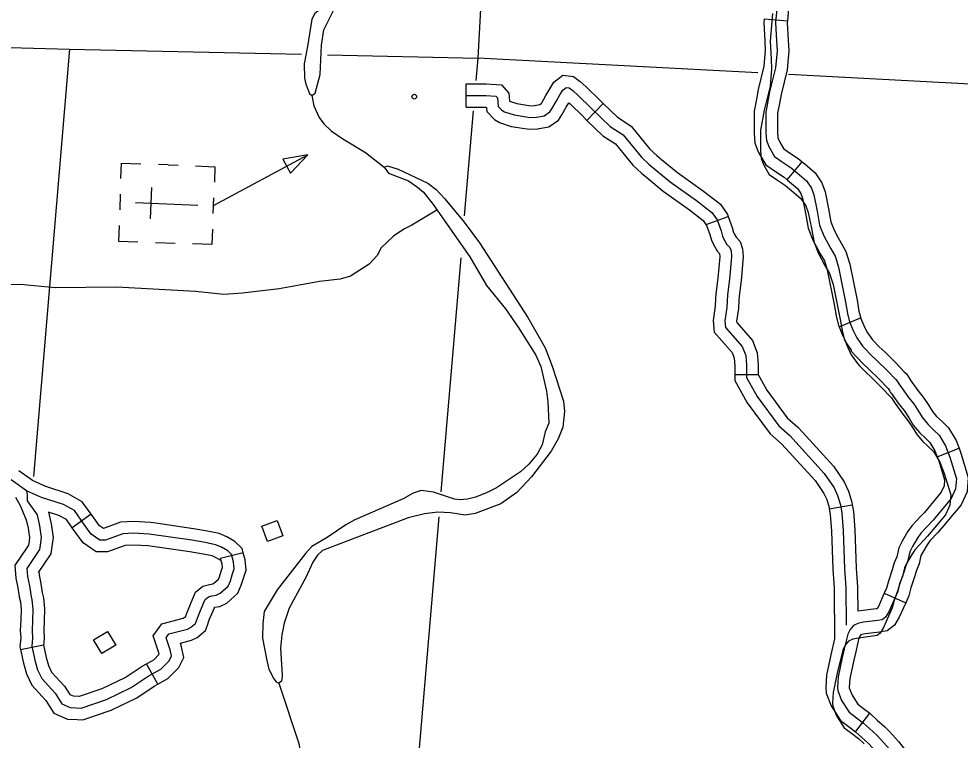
# Model space of a CAD drawing. Extents: x 653372 to 905732, y 627442 to 787275.
# Drawn here: x 827084 to 833121, y 695484 to 700108 of the extents above; entities that cross this region are included whole.
import ezdxf

# ---------------------------------------------------------------- set-up
doc = ezdxf.new("R2010")
doc.units = 0
for name, color, linetype in [('Level 35', 7, 'Continuous'), ('Level 45', 7, 'Continuous'), ('Level 5', 7, 'Continuous'), ('Level 56', 7, 'Continuous'), ('Level 57', 7, 'Continuous'), ('Level 7', 7, 'Continuous')]:
    doc.layers.add(name, color=color, linetype=linetype)

msp = doc.modelspace()

# ---------------------------------------------------------------- linework, layer by layer
at = {"layer": 'Level 35'}
for points in [[(829897.2, 701660.6), (829709.2, 701580.2), (829634, 701528.8), (829578.7, 701451.7), (829444.9, 701285.9), (829332.5, 701090.6), (829139.7, 700698.5), (829115.7, 700641.9), (829096.6, 700580.1), (829094.4, 700516.1), (829125.1, 700395.3), (829121.3, 700349.3), (829108.3, 700295.5), (829090.4, 700241.7), (829059.7, 700201.2), (828982.7, 700141.5), (828963.1, 700105.8), (828935.9, 699930.1), (828913.9, 699820.3), (828916.2, 699728.1), (828924.5, 699688.9), (828948.4, 699629.4), (828964.1, 699616.1)], [(828964.1, 699616.1), (828985.3, 699630.7), (829016.5, 699751.3), (829024.9, 699938.5), (829040.7, 700038.3), (829125.7, 700209), (829175.2, 700404.4), (829194.2, 700515.3), (829229, 700618.8), (829291.1, 700845), (829357.8, 701001), (829500.6, 701224.8), (829526.6, 701280.4), (829589.2, 701371.4), (829753.6, 701515), (829847.9, 701566.3), (830022, 701634.1)], [(828964.1, 699616.1), (828975.9, 699550.8), (829011.4, 699475), (829039.6, 699434.4), (829086.7, 699390.5), (829161.6, 699339), (829307.7, 699251.2), (829427.8, 699157.9)], [(829427.8, 699157.9), (829454, 699119.3), (829582.8, 699068.9), (829642, 699029.8), (829679.3, 698997), (829740.7, 698916.8), (829976.1, 698582.9), (830082.5, 698397.7), (830205.5, 698248.2), (830286.2, 698130.6), (830399.7, 697951.2), (830432.3, 697878.5), (830468.3, 697721.6), (830477.1, 697653.3), (830482.5, 697515), (830459.6, 697460.4), (830440.1, 697376.6), (830408, 697318.1), (830355, 697253.9), (830301.1, 697202.9), (830148.6, 697101.5), (830083.1, 697068.6), (830012.7, 697041.9), (829962.6, 697028.8), (829913.6, 697023.7), (829878.7, 697029.3), (829743.8, 697073.8), (829664.2, 697084.3), (829614, 697068.2), (829549.4, 697030.3), (829239.5, 696896.8), (829182.1, 696864.8), (829061.8, 696781.9), (828963.9, 696725.6), (828923.2, 696681.3), (828740.3, 696448.2), (828656.8, 696307.6), (828649.5, 696231.6), (828647.7, 696137.5), (828674, 695994.8), (828687, 695938.4), (828718.8, 695876.7), (828735.4, 695857.4), (828751.2, 695850.1)], [(829427.8, 699157.9), (829448.9, 699165.5), (829516.4, 699145.2), (829708.3, 699055.6), (829760.5, 699013.6), (829816.3, 698954.4), (829940.3, 698803.9), (830037.7, 698672), (830348.2, 698192.5), (830460.5, 697999.2), (830504.2, 697882.2), (830577.9, 697656.5), (830583.7, 697591.3), (830573.9, 697491.3), (830542.6, 697415.8), (830498.2, 697336.5), (830372.4, 697172.5), (830278.8, 697072.1), (830174.6, 696997.8), (830011.8, 696937.7), (829945.7, 696926.9), (829852.2, 696941.7), (829771.4, 696945.1), (829686.4, 696933.7), (829581.1, 696909.6), (829031.3, 696700.3), (828998.8, 696668.9), (828970.1, 696625.3), (828924.4, 696527), (828817.9, 696330.6), (828785.2, 696234.1), (828770.9, 696158.2), (828763.3, 696074.2), (828773.1, 695900.8), (828770.6, 695870.8), (828768.4, 695862.8), (828751.2, 695850.1)], [(829764.6, 698881.3), (829605.6, 698785), (829554.2, 698758.9), (829486.5, 698714.1), (829407.3, 698639.4), (829381.4, 698591.8), (829331.5, 698534.7), (829210.3, 698457.8), (829146.1, 698439.9), (829013.1, 698424.3), (828754.7, 698377), (828519.7, 698349.2), (828399.7, 698340.4), (828217.4, 698359.8), (827711.9, 698388.1), (827316.6, 698384.3), (827093.4, 698405.4), (826832.8, 698400.2)], [(828751.2, 695850.1), (828880.9, 695462.1), (828888, 695414.9), (828888.1, 695367.9), (828876.3, 695270.9)]]:
    msp.add_lwpolyline(points, dxfattribs=at)
at = {"layer": 'Level 45'}
for p, q in [((831864.4, 700108.2), (832013.9, 700095.1)), ((829953.1, 699541.3), (829953.4, 699691.3)), ((830728, 699456.8), (830831.9, 699565)), ((832012.6, 699075.7), (832108.7, 699191)), ((831493.3, 698788.7), (831634.2, 698840.2)), ((832344.3, 698133.2), (832482.3, 698191.9)), ((831676.8, 697827.7), (831826.8, 697828)), ((832974, 697300.8), (833113.8, 697355.2)), ((832281.6, 696967.4), (832429.5, 696992.4)), ((827548.3, 696933), (827426.2, 696845.8)), ((828523.2, 696685.7), (828378, 696647.7)), ((832634.9, 696425.4), (832772.1, 696364.8)), ((827095.5, 696064.4), (827242.4, 696095.1)), ((827976.3, 695842.5), (827902.6, 695973.2)), ((832450.2, 695537.2), (832541, 695656.6))]:
    msp.add_line(p, q, dxfattribs=at)
for points in [[(832115.8, 700582.2), (832066.2, 700474.9), (832051.3, 700407.9), (832027.7, 700253.4), (832013.9, 700095.1)], [(831953.2, 700262.4), (831937.6, 700083.8), (831943.9, 699967.8), (831946.7, 699903.7), (831937.2, 699793.3), (831899.1, 699639.5), (831874.8, 699509.9), (831875.5, 699378.4), (831878.9, 699328.1), (831896.1, 699284.7), (831931.3, 699224.9), (831978.7, 699192.3), (832036.9, 699153.2), (832076.2, 699120.4), (832135, 699069.8), (832167.1, 699022.3), (832182.5, 698979.1), (832203.6, 698876.1), (832219.5, 698786.2), (832247.2, 698716.5), (832289.5, 698637.8), (832319.6, 698586.7), (832341.7, 698517.1), (832386.1, 698290.9), (832398.8, 698219), (832412, 698165.6), (832435.5, 698110.4), (832458.2, 698062.7), (832497.5, 698008), (832497.5, 698006.6), (832511.9, 697991.8), (832548.9, 697953), (832587.8, 697916.9), (832654.6, 697850.7), (832707.9, 697795.1), (832717.8, 697785.5), (832732.4, 697762), (832740, 697750.6), (832790.9, 697680.9), (832823.1, 697639.9), (832856.5, 697588.7), (832881.8, 697547.9), (832915.5, 697506.9), (832953, 697471.8), (832986, 697439.1), (833027.2, 697370.9), (833055.2, 697299), (833097.5, 697160), (833091.8, 697095), (833063.9, 697032.6), (832948.1, 696894.6), (832869.1, 696810.1), (832846, 696777.6), (832814.7, 696724.5), (832798.8, 696691.8), (832785.9, 696635.6), (832769.9, 696595.6), (832757.4, 696553.5), (832733, 696481.3), (832720.4, 696433.3), (832664.5, 696306.5), (832643, 696271.8), (832622, 696255.7), (832593.1, 696250.7), (832501.5, 696239.7), (832466, 696232.4), (832437.7, 696219.3), (832416.4, 696193.9), (832400.6, 696162.7), (832392.2, 696128.1), (832365.5, 696014), (832338.6, 695889.6), (832334.6, 695820.8), (832335.9, 695802.2), (832360.9, 695738.1), (832408.9, 695662.3), (832456.3, 695626.9), (832500.8, 695592.9), (832538.8, 695557.4), (832586.8, 695515), (832612.1, 695488.2), (832667.9, 695426)], [(831917.3, 700143), (831902, 699965.2), (831908.4, 699849.8), (831911.3, 699785.9), (831902, 699676), (831864.3, 699522.8), (831840.2, 699393.8), (831841, 699262.8), (831844.5, 699212.7), (831861.7, 699169.5), (831896.8, 699110), (831944.1, 699077.6), (832002, 699038.7), (832041.2, 699006.1), (832099.8, 698955.9), (832131.8, 698908.6), (832147.2, 698865.6), (832168.4, 698763), (832184.3, 698673.6), (832212, 698604.2), (832254.2, 698525.9), (832284.2, 698475), (832306.3, 698405.8), (832350.8, 698180.6), (832363.5, 698109.1), (832376.8, 698055.9), (832400.2, 698001), (832422.9, 697953.5), (832462.1, 697899.1), (832462.1, 697897.7), (832476.5, 697882.9), (832513.3, 697844.4), (832552.1, 697808.5), (832618.7, 697742.6), (832671.8, 697687.4), (832681.7, 697677.8), (832696.3, 697654.5), (832703.9, 697643.1), (832754.6, 697573.8), (832786.7, 697533), (832820.1, 697482), (832845.3, 697441.5), (832878.9, 697400.6), (832916.3, 697365.7), (832949.2, 697333.3), (832990.3, 697265.4), (833018.2, 697193.8), (833060.5, 697055.5), (833055, 696990.8), (833027.3, 696928.6), (832912.2, 696791), (832833.5, 696706.9), (832810.6, 696674.4), (832779.5, 696621.6), (832763.7, 696589), (832751, 696533), (832735, 696493.1), (832722.7, 696451.2), (832698.4, 696379.3), (832685.9, 696331.4), (832630.4, 696205.2), (832609.1, 696170.6), (832588.2, 696154.5), (832559.4, 696149.5), (832468.3, 696138.5), (832432.9, 696131.2), (832404.7, 696118.1), (832383.6, 696092.7), (832367.9, 696061.7), (832359.6, 696027.2), (832333.1, 695913.5), (832306.5, 695789.6), (832302.6, 695721.2), (832303.9, 695702.6), (832328.9, 695638.9), (832376.7, 695563.4), (832424, 695528.2), (832468.4, 695494.5), (832506.3, 695459.1)], [(831864.4, 700108.2), (831862.4, 700085), (831869, 699964.2), (831871.6, 699905.3), (831863, 699805.6), (831825.8, 699655.5), (831814.2, 699593.9)], [(832013.9, 700095.1), (832012.8, 700082.6), (832018.8, 699971.5), (832021.9, 699902.1), (832011.4, 699781), (831972.4, 699623.6), (831961.7, 699566.2)], [(830394.1, 699552.3), (830425.3, 699558.2), (830434.9, 699564.6), (830437.6, 699569), (830464.8, 699616.1), (830489.2, 699658.5), (830515.7, 699701.4), (830572.1, 699747.4), (830641.9, 699738.6), (830685.2, 699706.2), (830723.3, 699671.6), (830809.4, 699586.6), (830831.9, 699565)], [(829953.3, 699616.3), (830080.2, 699616), (830143.5, 699612.5), (830153.3, 699601.3), (830157.4, 699546.5), (830180.9, 699523), (830198.7, 699512.5), (830260.6, 699492), (830363.1, 699475.7), (830404.9, 699478.1), (830454.2, 699487.3), (830490.1, 699511.3), (830502, 699530.5), (830529.8, 699578.6), (830553.7, 699620), (830572.9, 699651.3), (830594.6, 699669), (830612.9, 699666.7), (830637.4, 699648.3), (830671.7, 699617.1), (830757.1, 699532.8), (830876.7, 699418), (830960.6, 699364), (831076.8, 699220.8), (831126.9, 699174.8), (831262.5, 699063.2), (831431, 698943.9), (831528.6, 698867.4), (831562.3, 698818.6), (831587.8, 698748.7), (831596.8, 698714.5), (831605.1, 698695.4), (831625.4, 698662.1), (831644.9, 698641.4), (831651.8, 698619.8), (831654.4, 698582), (831642.6, 698438.4), (831629.5, 698338.3), (831624.6, 698258), (831612, 698172.9), (831615.7, 698130.3), (831723.8, 698007.3), (831745.7, 697948.9), (831751.6, 697887.1), (831751.8, 697809.2), (831818.5, 697686.5), (831957.4, 697498), (832028.1, 697436.6), (832249.3, 697194.2), (832312.4, 697101.9), (832335.5, 697052.4), (832353.4, 696993), (832362.4, 696939.7), (832370.3, 696828.4), (832378.8, 696582.9), (832387.5, 696460.5), (832390.3, 696220.9)], [(829953.4, 699691.3), (830082.4, 699691), (830179.3, 699685.6), (830226.2, 699631.8), (830230, 699581.2), (830278.4, 699565.1), (830366.9, 699551), (830395.9, 699552.7), (830394.1, 699552.3)], [(831814.2, 699593.9), (831799.7, 699516.7), (831800.5, 699375.6), (831804.9, 699311.3), (831828.5, 699251.6), (831875.1, 699172.5), (831936.6, 699130.3), (831991.9, 699093.1), (832012.6, 699075.7)], [(829953.1, 699541.3), (830078, 699541), (830082.6, 699540.8), (830084.7, 699513.1), (830134.7, 699463.2), (830167.5, 699443.9), (830242.7, 699418.9), (830359.3, 699400.4), (830414, 699403.5), (830421.7, 699404.9)], [(830421.7, 699404.9), (830483.1, 699416.4), (830545.3, 699458), (830566.3, 699491.9), (830594.8, 699541.2), (830611.6, 699570.4), (830620.1, 699562.7), (830704.8, 699479.1), (830728, 699456.8)], [(830831.9, 699565), (830923.5, 699477.1), (831011.2, 699420.5), (831131.6, 699272.3), (831176.1, 699231.4), (831206.8, 699206.2)], [(831961.7, 699566.2), (831949.8, 699503.2), (831950.5, 699381.1), (831952.9, 699344.8), (831963.7, 699317.7), (831987.5, 699277.3), (832020.9, 699254.3), (832082, 699213.2), (832108.7, 699191)], [(830728, 699456.8), (830830, 699358.9), (830909.9, 699307.4), (831022, 699169.3), (831077.6, 699118.2), (831111.5, 699090.4)], [(831206.8, 699206.2), (831308.1, 699122.8), (831475.9, 699004), (831583.8, 698919.3), (831629.4, 698853.3), (831634.2, 698840.2)], [(832108.7, 699191), (832124.7, 699177.6), (832191.6, 699120.1), (832234.5, 699056.5), (832254.9, 698999.3), (832277.3, 698890.1), (832292, 698806.8), (832315.3, 698748.2), (832339.6, 698703.1)], [(831111.5, 699090.4), (831217, 699003.5), (831386.2, 698883.8), (831473.3, 698815.4), (831495.1, 698783.8), (831493.3, 698788.7)], [(832012.6, 699075.7), (832027.8, 699063.1), (832078.5, 699019.5), (832099.6, 698988.2), (832110.1, 698958.8), (832129.9, 698862), (832147, 698765.6), (832179.1, 698684.8), (832207.4, 698632.1)], [(831634.2, 698840.2), (831659.4, 698771.2), (831667.9, 698739), (831671.8, 698729.9), (831685.3, 698707.8), (831711.2, 698680.4), (831726, 698634), (831729.6, 698581.5), (831717.2, 698430.5), (831704.2, 698331.1), (831702.6, 698305)], [(831493.3, 698788.7), (831516.2, 698726.2), (831525.7, 698689.9), (831538.3, 698660.8), (831565.5, 698616.3), (831577.7, 698603.3), (831579.2, 698582.5), (831568, 698446.4), (831554.8, 698345.4), (831552.9, 698314.2)], [(832339.6, 698703.1), (832354.9, 698674.6), (832388.5, 698617.4), (832414.4, 698535.8), (832459.8, 698304.6), (832472.2, 698234.6), (832483.4, 698189.4), (832482.3, 698191.9)], [(832207.4, 698632.1), (832224.1, 698601.1), (832250.6, 698555.9), (832268.9, 698498.5), (832312.3, 698277.1), (832325.3, 698203.4), (832340.7, 698141.7), (832344.3, 698133.2)], [(831552.9, 698314.2), (831549.9, 698265.8), (831536.5, 698175.1), (831543.1, 698099.2), (831658.4, 697968.2), (831672, 697931.8), (831676.6, 697883.4), (831676.8, 697827.7)], [(831702.6, 698305), (831699.2, 698250.2), (831687.5, 698170.6), (831688.3, 698161.3), (831789.2, 698046.5), (831819.4, 697965.9), (831826.6, 697890.8), (831826.8, 697828)], [(832482.3, 698191.9), (832503.9, 698141.2), (832523.1, 698101), (832559.2, 698050.8), (832566, 698043.8), (832601.6, 698006.4), (832639.7, 697971.1), (832708.1, 697903.3), (832761, 697848), (832776.5, 697833), (832795.5, 697802.6), (832800.4, 697795.2)], [(832344.3, 698133.2), (832367.1, 698079.6), (832393.4, 698024.4), (832421.8, 697984.9), (832421.6, 697977.1), (832457.9, 697939.8), (832496.2, 697899.5), (832535.9, 697862.7), (832601.2, 697798.1), (832654.7, 697742.2), (832659, 697738), (832669.4, 697721.4), (832675.4, 697712.3)], [(831676.8, 697827.7), (831676.9, 697790), (831755, 697646.1), (831902, 697446.8), (831975.7, 697382.9), (832001, 697355.1)], [(831826.8, 697828.3), (831881.9, 697726.8), (832012.8, 697549.2), (832080.6, 697490.4), (832111.8, 697456.2)], [(832800.4, 697795.3), (832801.6, 697793.5), (832850.7, 697726.2), (832884.1, 697683.6), (832919.8, 697628.9), (832942.9, 697591.6), (832970.3, 697558.3), (833005, 697525.8), (833045.4, 697485.9), (833094.7, 697404.1), (833113.8, 697355.2)], [(832675.4, 697712.3), (832678.5, 697707.7), (832731.1, 697635.7), (832762.1, 697596.2), (832793.2, 697548.4), (832820.7, 697504.2), (832860.6, 697455.5), (832901, 697417.7), (832926.6, 697392.4), (832959.6, 697337.7), (832974, 697300.8)], [(832111.8, 697456.2), (832308.2, 697240.9), (832377.8, 697139.2), (832405.8, 697079.2), (832426.5, 697010.1), (832429.5, 696992.4)], [(832001, 697355.1), (832190.3, 697147.5), (832247.1, 697064.6), (832265.2, 697025.6), (832280.2, 696975.9), (832281.6, 696967.4)], [(833113.8, 697355.2), (833126.1, 697323.6), (833173.5, 697167.9), (833165.4, 697075.9), (833128.1, 696992.4), (833004.3, 696844.8), (832977, 696815.7)], [(832974, 697300.8), (832984.2, 697274.4), (833021.5, 697152), (833018.2, 697114.1), (832999.7, 697072.7), (832892, 696944.3), (832867.5, 696918.2)], [(827548.3, 696933), (827491.4, 697012.6), (827399.8, 697063), (827256.5, 697109.9), (827171.5, 697148.1), (827084.3, 697210.2)], [(828384.6, 696720.4), (828346, 696736.9), (828279.4, 696750), (828193.3, 696765.2), (827920.9, 696804.1), (827820.6, 696809.9), (827750.7, 696806.4), (827640.2, 696765.9), (827603.3, 696766.5), (827549.1, 696803.6), (827504.3, 696865.5), (827440.3, 696955.1), (827369.8, 696993.9), (827229.4, 697039.8), (827134, 697082.7), (827034.5, 697153.6)], [(827062.7, 697041.4), (827093.4, 696987.5), (827131.2, 696896.7), (827143.5, 696842.7), (827152.6, 696782.3), (827147.7, 696745.2), (827146, 696734.1), (827084.5, 696642.2)], [(827134, 697082.7), (827138.2, 697055.9), (827137, 697017.6), (827200.9, 696928), (827217.3, 696856.7), (827228.4, 696782.9), (827221.9, 696734.7), (827217.8, 696706.5), (827136, 696584.2), (827139.2, 696533.6), (827152.4, 696473.2), (827160.7, 696415.7), (827168, 696383.8), (827174.6, 696323.5), (827171.5, 696251.5), (827168.8, 696186.9), (827172.3, 696138.4), (827167.5, 696086.8), (827186.4, 695996.1), (827204.6, 695935.5), (827231.2, 695878), (827316.7, 695784.1), (827359.4, 695717.2), (827413.8, 695693.2), (827483.6, 695688.9), (827647.2, 695745.1), (827804.4, 695820.7), (827913.7, 695893.4), (827995.2, 695939.3), (828049.1, 695993), (828063.6, 696023.8), (828055.4, 696063), (828029.8, 696139.6), (828047.2, 696164.3), (828165, 696195.6), (828186.3, 696206.1), (828217.8, 696232.4), (828236, 696282.1), (828269.1, 696362.1), (828279.6, 696386.3), (828299.7, 696403.1), (828322.2, 696408.7), (828350.2, 696413.5), (828375.7, 696425.3), (828425.9, 696471.2), (828440.9, 696504.3), (828453.5, 696544.5), (828466.1, 696582.3), (828461.3, 696625.9), (828448.8, 696673.7), (828424.3, 696696.8), (828384.6, 696720.4)], [(832429.5, 696992.4), (832436.9, 696948.7), (832445.2, 696832.4), (832453.7, 696586.8), (832462.5, 696463.7), (832462.6, 696454.1)], [(827273.6, 696946.4), (827291, 696870.6), (827304.1, 696783.5), (827296.2, 696724.2), (827289.5, 696678.8), (827209.2, 696558.8)], [(827426.2, 696845.8), (827389.2, 696897.6), (827339.8, 696924.8), (827273.6, 696946.4)], [(827962.7, 696873.9), (827928.4, 696878.8), (827820.9, 696885), (827735.6, 696880.8), (827627.6, 696841.1), (827627.1, 696841.1), (827602.2, 696858.1), (827565.2, 696909.3), (827548.3, 696933)], [(832281.6, 696967.4), (832287.8, 696930.8), (832295.4, 696824.5), (832303.9, 696578.9), (832312.5, 696457.4), (832312.6, 696452.3)], [(832867.5, 696918.2), (832810.8, 696857.7), (832783, 696818.4), (832748.6, 696760.1), (832727.6, 696716.9), (832714.1, 696658.1), (832699, 696620.3), (832685.9, 696576.2), (832661.1, 696502.9), (832649.3, 696458.1), (832634.9, 696425.4)], [(828523.2, 696685.7), (828515.9, 696713.5), (828469.7, 696757.1), (828418.6, 696787.4), (828368.3, 696808.9), (828293.2, 696823.8), (828205.1, 696839.3), (827962.7, 696873.9)], [(827941.5, 696725.4), (827913.4, 696729.4), (827820.3, 696734.8), (827765.8, 696732.1), (827652.9, 696690.6), (827579.5, 696692), (827496, 696749.1), (827443.4, 696821.7), (827426.2, 696845.8)], [(832977, 696815.7), (832927.3, 696762.6), (832909, 696736.8), (832880.8, 696689), (832870, 696666.8), (832857.7, 696613.1), (832840.8, 696570.9), (832828.9, 696530.8), (832804.8, 696459.7), (832791.4, 696408.5), (832772.1, 696364.8)], [(828381.6, 696634), (828378.9, 696636.5), (828350.6, 696653.3), (828323.7, 696664.8), (828265.6, 696676.3), (828181.5, 696691.1), (827941.5, 696725.4)], [(828293.8, 696221.8), (828305.9, 696254.9), (828338.2, 696332.8), (828339.4, 696335.6), (828372.6, 696341.2), (828417.8, 696362.1), (828487.9, 696426.3), (828511.1, 696477.6), (828524.8, 696521.4), (828542.5, 696574.2), (828535.2, 696639.6), (828523.2, 696685.7)], [(827084.5, 696642.2), (827059.5, 696604.8), (827064.7, 696523.2), (827078.5, 696459.8), (827086.9, 696401.9), (827094, 696371.2), (827099.4, 696321), (827096.6, 696254.7), (827093.7, 696185.7), (827097.1, 696139.2), (827091.7, 696082.6), (827095.5, 696064.4)], [(828152.9, 696273.4), (828166.1, 696309.4), (828200.1, 696391.4), (828217.9, 696432.3), (828264.7, 696471.7), (828306.8, 696482.2), (828327.8, 696485.7), (828333.6, 696488.4), (828363.9, 696516.2), (828370.7, 696531.1), (828382.1, 696567.6), (828389.8, 696590.5), (828387.3, 696612.2), (828378, 696647.7)], [(827212.4, 696563.6), (827213.7, 696544.1), (827226.2, 696486.5), (827234.4, 696429.5), (827242.1, 696396.3), (827249.7, 696326), (827246.5, 696248.3), (827243.9, 696188), (827247.6, 696137.6), (827243.2, 696091), (827242.4, 696095.1)], [(832312.6, 696452.3), (832316.4, 696133.1)], [(832462.6, 696454.1), (832464.3, 696310.8)], [(832634.9, 696425.4), (832597.9, 696341.6), (832588.3, 696326), (832582.3, 696325), (832464.3, 696310.8)], [(832772.1, 696364.8), (832731, 696271.5), (832699.5, 696220.7), (832653, 696184.9), (832603.9, 696176.5), (832513.6, 696165.7), (832489.6, 696160.7), (832484.5, 696158.3), (832479.5, 696152.4), (832471.5, 696136.6), (832465.2, 696110.7), (832449, 696041.7)], [(827902.6, 695973.2), (827949.4, 695999.6), (827984.7, 696034.7), (827982.9, 696043.4), (827946.7, 696151.8), (828001.7, 696229.8), (828138.5, 696266.1), (828145, 696269.4), (828154.3, 696277.1), (828152.9, 696273.4)], [(827976.3, 695842.5), (828040.9, 695879), (828111.3, 695949.2), (828142.2, 696014.6), (828127.9, 696082.7), (828120.1, 696106.1), (828191.6, 696125), (828227.5, 696142.9), (828281.3, 696187.7), (828293.8, 696221.8)], [(827242.4, 696095.1), (827259.2, 696014.6), (827274.9, 695962.2), (827294.5, 695919.9), (827376.4, 695829.9), (827410.4, 695776.7), (827431.8, 695767.2), (827468.4, 695765)], [(832316.4, 696133.1), (832292.3, 696030.4), (832264, 695899.8), (832259.4, 695820.4), (832261.8, 695785.5), (832293.7, 695704.1), (832352.9, 695610.5), (832411.1, 695567), (832450.2, 695537.2)], [(827095.5, 696064.4), (827113.7, 695977.6), (827134.3, 695908.8), (827168, 695836), (827256.9, 695738.4), (827308.3, 695657.8), (827395.8, 695619.2), (827459.2, 695615.3)], [(832449, 696041.7), (832438.6, 695997.5), (832413.1, 695879.4), (832409.7, 695821.3), (832409.9, 695818.8), (832428.1, 695772.1), (832464.8, 695714), (832501.4, 695686.7), (832541, 695656.6)], [(827468.4, 695765), (827473.3, 695764.7), (827618.6, 695814.6), (827767.2, 695886), (827874.5, 695957.3), (827902.6, 695973.2)], [(827459.2, 695615.3), (827493.9, 695613.1), (827675.7, 695675.6), (827841.6, 695755.4), (827953, 695829.4), (827976.3, 695842.5)], [(832541, 695656.6), (832549.3, 695650.3), (832589.3, 695612.9), (832639.1, 695568.9), (832667.3, 695538.9), (832725, 695474.7), (832773, 695415.3), (832797.3, 695392.8), (832815.6, 695382.9), (832856.2, 695372.4), (832887.7, 695363.9), (832906.7, 695362.9)], [(832450.2, 695537.2), (832452.3, 695535.6), (832488.4, 695501.9), (832534.6, 695461), (832556.9, 695437.4), (832610.8, 695377.3), (832663.2, 695312.7), (832709.3, 695269.8), (832760.5, 695242.2), (832817.8, 695227.4), (832863.9, 695215), (832898.7, 695213.1)]]:
    msp.add_lwpolyline(points, dxfattribs=at)
at = {"layer": 'Level 5'}
for points in [[(830126.5, 701667.5), (830027, 699856.9)], [(827409.5, 699912.8), (828896.8, 699881.1)], [(829064.7, 699877.5), (830027, 699856.9)], [(830027, 699856.9), (830014.9, 699713.8)], [(831823, 699761.4), (830027, 699856.9)], [(835033.6, 699590.7), (832019.6, 699751)], [(829998.3, 699517.5), (829941.2, 698844.3)], [(829918.5, 698576.9), (829791.3, 697076.6)], [(829777.6, 696915.2), (829592.1, 694727.8), (829574.8, 694600.6)]]:
    msp.add_lwpolyline(points, dxfattribs=at)
at = {"layer": 'Level 56'}
for points in [[(828679.5, 696758.2), (828643.3, 696855.7), (828741.1, 696892.1), (828777.3, 696794.5)], [(827615.8, 696038.4), (827562.6, 696127.9), (827652.4, 696181.2), (827705.5, 696091.7)]]:
    msp.add_lwpolyline(points, close=True, dxfattribs=at)
at = {"layer": 'Level 57'}
for p, q in [((828042.4, 699171.8), (827980.8, 699174.2)), ((828042.4, 699171.8), (828105.7, 699169.4)), ((827734.9, 698984.1), (827731.1, 698884.1)), ((827929, 698825.9), (827936.7, 699026.7)), ((827832.9, 698929.7), (828232.6, 698914.3)), ((828032.8, 698922), (828032.8, 698922)), ((828032.8, 698922), (828032.8, 698922)), ((828330.6, 698861.1), (828334.5, 698961)), ((827961.6, 698674.6), (828086.5, 698669.8))]:
    msp.add_line(p, q, dxfattribs=at)
for points in [[(828332.6, 698911), (828936.8, 699236.2)], [(827738.8, 699083.5), (827742.6, 699183.4), (827867.5, 699178.6)], [(828217.3, 699165.1), (828342.2, 699160.3), (828338.3, 699060.4)], [(827727.2, 698783.7), (827723.4, 698683.7), (827848.3, 698678.9)], [(828326.8, 698760.6), (828322.9, 698660.7), (828198, 698665.5)]]:
    msp.add_lwpolyline(points, dxfattribs=at)
msp.add_lwpolyline([(828777.9, 699208.6), (828826.2, 699118.7), (828936.8, 699236.2)], close=True, dxfattribs=at)
msp.add_circle((829620.4, 699609.2), 15, dxfattribs=at)
at = {"layer": 'Level 7'}
for points in [[(825976.9, 701314.6), (826140.7, 701310.4), (826100.5, 699950.7), (827409.5, 699912.8)], [(827409.5, 699912.8), (827178.5, 697175)]]:
    msp.add_lwpolyline(points, dxfattribs=at)

doc.saveas('drawing.dxf')
